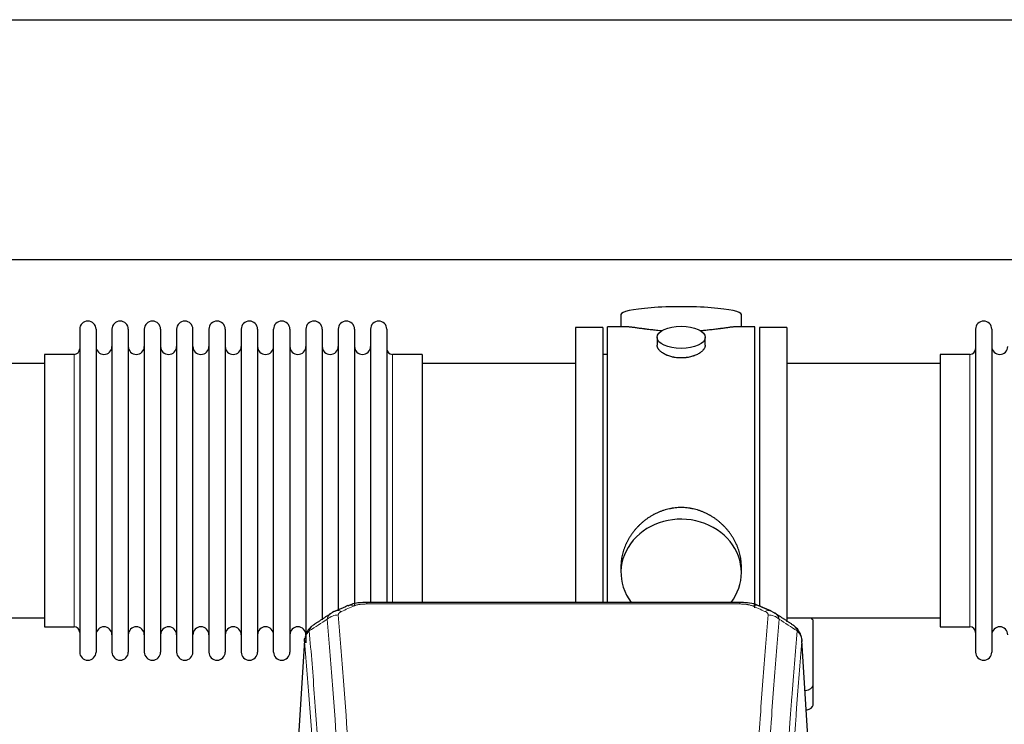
# Model space of a CAD drawing. Header units: inches. Extents: x 0 to 23760, y -13 to 16800.
# Tile 259 of 266: x 20204 to 20819, y 14304 to 14744. Entities that reach past the tile are written whole.
import ezdxf

# ---------------------------------------------------------------- set-up
doc = ezdxf.new("R2010")
doc.units = ezdxf.units.IN
doc.layers.add('1', color=7, linetype='Continuous', true_color=0xffffff)

msp = doc.modelspace()

# ---------------------------------------------------------------- linework, layer by layer
at = {"layer": '1', "color": 2, "linetype": 'Continuous', "lineweight": 25}
for p, q in [((17126.356, 14744.332), (21268.123, 14744.332)), ((17194.155, 14594.332), (21268.123, 14594.332)), ((20579.483, 14559.99), (20579.483, 14552.37)), ((20654.763, 14552.37), (20654.763, 14559.99)), ((20241.123, 14550.84), (20241.123, 14349.04)), ((20251.323, 14550.84), (20251.323, 14349.04)), ((20261.323, 14550.84), (20261.323, 14349.04)), ((20271.523, 14550.84), (20271.523, 14349.04)), ((20281.523, 14550.84), (20281.523, 14349.04)), ((20291.723, 14550.84), (20291.723, 14349.04)), ((20301.723, 14550.84), (20301.723, 14349.04)), ((20311.923, 14349.04), (20311.923, 14550.84)), ((20321.923, 14550.84), (20321.923, 14349.04)), ((20332.123, 14550.84), (20332.123, 14349.04)), ((20342.123, 14550.84), (20342.123, 14496.53)), ((20352.323, 14550.84), (20352.323, 14496.53)), ((20362.323, 14496.53), (20362.323, 14550.84)), ((20372.523, 14550.84), (20372.523, 14496.53)), ((20382.523, 14550.84), (20382.523, 14496.53)), ((20392.723, 14550.84), (20392.723, 14496.53)), ((20402.723, 14550.84), (20402.723, 14496.53)), ((20412.923, 14550.84), (20412.923, 14496.53)), ((20422.923, 14550.84), (20422.923, 14496.53)), ((20433.123, 14550.84), (20433.123, 14496.53)), ((20551.123, 14551.94), (20551.123, 14449.94)), ((20568.123, 14551.94), (20551.123, 14551.94)), ((20568.123, 14551.94), (20568.123, 14449.94)), ((20571.123, 14449.94), (20571.123, 14552.37)), ((20582.47, 14552.37), (20571.123, 14552.37)), ((20663.123, 14552.37), (20651.827, 14552.37)), ((20663.123, 14449.94), (20663.123, 14552.37)), ((20666.123, 14551.94), (20666.123, 14378.021)), ((20683.123, 14551.94), (20666.123, 14551.94)), ((20683.123, 14551.94), (20683.123, 14367.923)), ((20801.123, 14550.84), (20801.123, 14349.04)), ((20811.323, 14550.84), (20811.323, 14349.04)), ((20602.075, 14545.737), (20602.075, 14540.772)), ((20632.171, 14540.794), (20632.171, 14545.737)), ((20219.123, 14535.09), (20219.123, 14364.79)), ((20237.623, 14535.09), (20219.123, 14535.09)), ((20455.123, 14535.09), (20436.623, 14535.09)), ((20455.123, 14535.09), (20455.123, 14489.258)), ((20571.123, 14534.94), (20568.123, 14534.94)), ((20779.123, 14535.09), (20779.123, 14364.79)), ((20797.623, 14535.09), (20779.123, 14535.09)), ((20219.123, 14529.44), (20123.123, 14529.44)), ((20551.123, 14529.44), (20455.123, 14529.44)), ((20779.123, 14529.44), (20683.123, 14529.44)), ((20342.123, 14496.53), (20342.123, 14349.04)), ((20352.323, 14496.53), (20352.323, 14349.04)), ((20362.323, 14349.04), (20362.323, 14496.53)), ((20372.523, 14496.53), (20372.523, 14349.04)), ((20382.523, 14496.53), (20382.523, 14354.71)), ((20392.723, 14496.53), (20392.723, 14369.215)), ((20402.723, 14496.53), (20402.723, 14374.707)), ((20412.923, 14496.53), (20412.923, 14378.194)), ((20422.923, 14496.53), (20422.923, 14380.021)), ((20433.123, 14496.53), (20433.123, 14380.021)), ((20455.123, 14489.258), (20455.123, 14380.02)), ((20551.123, 14449.94), (20551.123, 14380.021)), ((20568.123, 14449.94), (20568.123, 14380.021)), ((20571.123, 14380.02), (20571.123, 14449.94)), ((20663.123, 14376.733), (20663.123, 14449.94)), ((20579.483, 14402.711), (20579.483, 14398.686)), ((20654.763, 14398.686), (20654.763, 14402.709)), ((20653.709, 14380.025), (20420.537, 14380.025)), ((20123.123, 14370.44), (20219.123, 14370.44)), ((20683.123, 14370.44), (20779.123, 14370.44)), ((20699.623, 14328.34), (20699.623, 14368.414)), ((20219.123, 14364.79), (20237.623, 14364.79)), ((20779.123, 14364.79), (20797.623, 14364.79)), ((20381.605, 14356.228), (20376.355, 14269.592)), ((20697.891, 14269.592), (20692.641, 14356.229)), ((20699.623, 14315.922), (20699.623, 14328.34))]:
    msp.add_line(p, q, dxfattribs=at)
at = {"layer": '1', "color": 110, "linetype": 'Continuous', "lineweight": 13}
for p, q in [((20237.623, 14535.09), (20237.623, 14364.79)), ((20436.623, 14535.09), (20436.623, 14489.258)), ((20797.623, 14535.09), (20797.623, 14364.79)), ((20436.623, 14489.258), (20436.623, 14380.02)), ((20420.537, 14380.025), (20420.537, 14379.072)), ((20653.709, 14379.072), (20420.537, 14379.072)), ((20653.709, 14380.023), (20653.709, 14379.072)), ((20381.607, 14355.606), (20376.359, 14269.016)), ((20697.887, 14269.016), (20692.639, 14355.606))]:
    msp.add_line(p, q, dxfattribs=at)
at = {"layer": '1', "color": 2, "linetype": 'Continuous', "lineweight": 25}
for centre, radius, start, end in [((20246.223, 14550.84), 5.1, 0, 180), ((20266.423, 14550.84), 5.1, 0, 180), ((20286.623, 14550.84), 5.1, 0, 180), ((20306.823, 14550.84), 5.1, 0, 180), ((20327.023, 14550.84), 5.1, 0, 180), ((20347.223, 14550.84), 5.1, 0, 180), ((20367.423, 14550.84), 5.1, 0, 180), ((20387.623, 14550.84), 5.1, 0, 180), ((20407.823, 14550.84), 5.1, 0, 180), ((20428.023, 14550.84), 5.1, 0, 180), ((20806.223, 14550.84), 5.1, 0, 180), ((20237.623, 14538.59), 3.5, 270, 0), ((20256.323, 14540.09), 5, 180, 0), ((20276.523, 14540.09), 5, 180, 0), ((20296.723, 14540.09), 5, 180, 0), ((20316.923, 14540.09), 5, 180, 0), ((20337.123, 14540.09), 5, 180, 0), ((20357.323, 14540.09), 5, 180, 0), ((20377.523, 14540.09), 5, 180, 0), ((20397.723, 14540.09), 5, 180, 0), ((20417.923, 14540.09), 5, 180, 0), ((20436.623, 14538.59), 3.5, 180, 270), ((20797.623, 14538.59), 3.5, 270, 0), ((20816.323, 14540.09), 5, 180, 0), ((20237.623, 14361.29), 3.5, 0, 90), ((20256.323, 14359.79), 5, 0, 180), ((20276.523, 14359.79), 5, 0, 180), ((20296.723, 14359.79), 5, 0, 180), ((20316.923, 14359.79), 5, 0, 180), ((20337.123, 14359.79), 5, 0, 180), ((20357.323, 14359.79), 5, 0, 180), ((20377.523, 14359.79), 5, 0, 180), ((20797.623, 14361.29), 3.5, 0, 90), ((20816.323, 14359.79), 5, 0, 180), ((20246.223, 14349.04), 5.1, 180, 0), ((20266.423, 14349.04), 5.1, 180, 0), ((20286.623, 14349.04), 5.1, 180, 0), ((20306.823, 14349.04), 5.1, 180, 0), ((20327.023, 14349.04), 5.1, 180, 0), ((20347.223, 14349.04), 5.1, 180, 0), ((20367.423, 14349.04), 5.1, 180, 0), ((20806.223, 14349.04), 5.1, 180, 0)]:
    msp.add_arc(centre, radius, start, end, dxfattribs=at)
for centre, major_axis, ratio, start_param, end_param in [((20617.123, 14559.99), (37.64, 0), 0.1305262, 0, 3.1415927), ((20617.123, 14398.686), (37.64, 0), 0.8870108, 0, 3.7346664), ((20617.123, 14398.686), (37.64, 0), 0.8870108, 5.6900133, 6.2831853), ((20669.476, 14365.405), (3.975, 9.176), 0.6408251, 6.1305215, 6.2828467), ((20691.623, 14368.414), (-8, 0), 0.4617486, 3.1415927, 3.722063), ((20691.623, 14328.34), (-8, 0), 0.4617486, 1.9439586, 3.1415927), ((20691.623, 14315.922), (-8, 0), 0.4617486, 2.0459273, 3.1415927)]:
    msp.add_ellipse(centre, major_axis=major_axis, ratio=ratio, start_param=start_param, end_param=end_param, dxfattribs=at)
msp.add_ellipse((20617.123, 14545.737), major_axis=(15.048, 0), ratio=0.4617486, dxfattribs=at)
at = {"layer": '1', "color": 110, "linetype": 'Continuous', "lineweight": 13}
for centre, major_axis, ratio, start_param, end_param in [((20412.778, 14368.862), (3.953, -9.186), 0.6419268, 2.5510147, 3.1418997), ((20661.468, 14368.862), (-3.953, -9.186), 0.6419268, 3.1410059, 3.7321706), ((20402.798, 14363.212), (-9.964, -0.842), 0.9013977, 4.6363308, 5.3961502), ((20404.77, 14365.405), (3.975, -9.176), 0.6408251, 2.5472213, 3.141301), ((20669.476, 14365.405), (3.975, 9.176), 0.6408251, 6.2828467, 6.8775566), ((20671.449, 14363.212), (-9.964, 0.842), 0.9013977, 4.0286278, 4.7884472)]:
    msp.add_ellipse(centre, major_axis=major_axis, ratio=ratio, start_param=start_param, end_param=end_param, dxfattribs=at)
at = {"layer": '1', "color": 2, "linetype": 'Continuous', "lineweight": 25}
for points, knots in [([(20605.251, 14549.781), (20605.249, 14549.781), (20605.246, 14549.782), (20605.17, 14549.788), (20605.096, 14549.794), (20604.949, 14549.805), (20604.728, 14549.823), (20603.923, 14549.89), (20602.627, 14550.007), (20600.945, 14550.174), (20599.308, 14550.351), (20597.715, 14550.536), (20596.165, 14550.727), (20595.161, 14550.855), (20594.543, 14550.936), (20594.42, 14550.952), (20594.175, 14550.984), (20593.81, 14551.032), (20593.451, 14551.08), (20592.742, 14551.175), (20591.818, 14551.301), (20590.496, 14551.481), (20589.238, 14551.652), (20588.044, 14551.811), (20587.29, 14551.908), (20586.741, 14551.976), (20586.471, 14552.009), (20586.206, 14552.04), (20586.031, 14552.061), (20585.945, 14552.071), (20585.515, 14552.12), (20584.855, 14552.191), (20583.947, 14552.276), (20583.119, 14552.335), (20582.482, 14552.363), (20582.126, 14552.369), (20582.004, 14552.37)], [0, 0, 0, 0, 0.0002215, 0.0002215, 0.0071429, 0.0071429, 0.0140642, 0.027907, 0.083278, 0.1386489, 0.1940199, 0.2493909, 0.3047619, 0.3601329, 0.3601329, 0.3739756, 0.3739756, 0.3878184, 0.4155039, 0.4155039, 0.4708749, 0.5262458, 0.5816168, 0.6369878, 0.6923588, 0.6923588, 0.7200443, 0.733887, 0.733887, 0.7477298, 0.7477298, 0.8031008, 0.8584718, 0.9138427, 0.9692137, 1, 1, 1, 1]), ([(20652.248, 14552.37), (20652.123, 14552.369), (20651.766, 14552.363), (20651.125, 14552.335), (20650.293, 14552.275), (20649.682, 14552.218), (20649.283, 14552.178), (20649.203, 14552.17), (20649.04, 14552.153), (20648.794, 14552.126), (20648.541, 14552.098), (20648.027, 14552.039), (20647.32, 14551.954), (20646.192, 14551.81), (20644.997, 14551.651), (20643.736, 14551.479), (20642.85, 14551.358), (20642.169, 14551.265), (20641.824, 14551.219), (20641.472, 14551.171), (20641.236, 14551.139), (20641.118, 14551.124), (20640.523, 14551.044), (20639.556, 14550.916), (20638.059, 14550.724), (20636.515, 14550.534), (20634.924, 14550.35), (20633.286, 14550.173), (20632.162, 14550.061), (20631.306, 14549.98), (20630.875, 14549.94), (20630.439, 14549.902), (20630.221, 14549.883), (20630.148, 14549.876), (20630.002, 14549.864), (20629.715, 14549.84), (20629.427, 14549.816), (20629.212, 14549.799)], [0, 0, 0, 0, 0.0313476, 0.0871263, 0.142905, 0.1986836, 0.1986836, 0.2126283, 0.2126283, 0.226573, 0.2544623, 0.2544623, 0.310241, 0.3660196, 0.4217983, 0.477577, 0.5333556, 0.5333556, 0.561245, 0.5751896, 0.5751896, 0.5891343, 0.5891343, 0.644913, 0.7006917, 0.7564703, 0.812249, 0.8680277, 0.9238063, 0.9238063, 0.9516957, 0.9656403, 0.9656403, 0.9726127, 0.9726127, 0.979585, 1, 1, 1, 1]), ([(20617.123, 14532.862), (20616.625, 14532.862), (20616.132, 14532.877), (20615.153, 14532.934), (20614.668, 14532.977), (20613.705, 14533.09), (20613.228, 14533.161), (20612.637, 14533.266), (20612.46, 14533.299), (20612.283, 14533.334), (20612.166, 14533.357), (20612.107, 14533.37), (20611.815, 14533.431), (20611.584, 14533.483), (20610.901, 14533.648), (20610.458, 14533.77), (20609.594, 14534.037), (20609.173, 14534.182), (20608.56, 14534.416), (20608.359, 14534.497), (20608.061, 14534.622), (20607.963, 14534.664), (20607.816, 14534.729), (20607.768, 14534.751), (20607.671, 14534.794), (20607.238, 14534.992), (20606.828, 14535.2), (20606.135, 14535.584), (20605.806, 14535.784), (20605.184, 14536.196), (20604.891, 14536.409), (20604.547, 14536.684), (20604.48, 14536.739), (20604.347, 14536.851), (20604.282, 14536.907), (20604.091, 14537.075), (20603.969, 14537.188), (20603.621, 14537.529), (20603.412, 14537.758), (20603.036, 14538.221), (20602.87, 14538.455), (20602.655, 14538.808), (20602.589, 14538.926), (20602.514, 14539.075), (20602.499, 14539.104), (20602.47, 14539.164), (20602.456, 14539.194), (20602.415, 14539.283), (20602.39, 14539.342), (20602.269, 14539.638), (20602.196, 14539.872), (20602.1, 14540.336), (20602.076, 14540.565), (20602.075, 14540.796), (20602.075, 14540.799), (20602.075, 14540.802)], [0, 0, 0, 0, 0.0624454, 0.0624454, 0.1248907, 0.1248907, 0.1873361, 0.1873361, 0.2029474, 0.2107531, 0.2107531, 0.2185588, 0.2185588, 0.2497814, 0.2497814, 0.3122268, 0.3122268, 0.3746722, 0.3746722, 0.4058948, 0.4058948, 0.4215062, 0.4215062, 0.4293119, 0.4293119, 0.4371175, 0.4995629, 0.4995629, 0.5620082, 0.5620082, 0.6244536, 0.6244536, 0.6400649, 0.6400649, 0.6556763, 0.6556763, 0.686899, 0.686899, 0.7493443, 0.7493443, 0.8117897, 0.8117897, 0.8430124, 0.8430124, 0.850818, 0.850818, 0.8586237, 0.8586237, 0.874235, 0.874235, 0.9366804, 0.9366804, 0.9991258, 0.9991258, 1, 1, 1, 1]), ([(20632.171, 14540.798), (20632.171, 14540.57), (20632.147, 14540.34), (20632.051, 14539.877), (20631.98, 14539.644), (20631.789, 14539.175), (20631.67, 14538.939), (20631.491, 14538.644), (20631.454, 14538.585), (20631.395, 14538.496), (20631.375, 14538.466), (20631.335, 14538.407), (20631.233, 14538.259), (20631.121, 14538.112), (20630.839, 14537.763), (20630.629, 14537.533), (20630.168, 14537.081), (20629.916, 14536.858), (20629.507, 14536.53), (20629.365, 14536.422), (20629.144, 14536.261), (20629.07, 14536.208), (20628.917, 14536.102), (20628.84, 14536.049), (20628.448, 14535.789), (20628.118, 14535.588), (20627.426, 14535.204), (20627.063, 14535.02), (20626.306, 14534.669), (20625.912, 14534.503), (20625.449, 14534.326), (20625.397, 14534.306), (20625.294, 14534.267), (20625.241, 14534.248), (20625.084, 14534.191), (20624.768, 14534.079), (20624.447, 14533.974), (20623.797, 14533.773), (20623.354, 14533.651), (20622.449, 14533.431), (20621.988, 14533.334), (20621.28, 14533.207), (20621.042, 14533.168), (20620.681, 14533.114), (20620.56, 14533.097), (20620.318, 14533.065), (20620.196, 14533.05), (20619.589, 14532.978), (20619.1, 14532.935), (20618.116, 14532.877), (20617.621, 14532.862), (20617.123, 14532.862)], [0, 0, 0, 0, 0.0621483, 0.0621483, 0.1246718, 0.1246718, 0.1871952, 0.1871952, 0.2028261, 0.2028261, 0.2106415, 0.2106415, 0.2184569, 0.2497186, 0.2497186, 0.3122421, 0.3122421, 0.3747655, 0.3747655, 0.4060273, 0.4060273, 0.4216581, 0.4216581, 0.437289, 0.437289, 0.4998124, 0.4998124, 0.5623359, 0.5623359, 0.6248593, 0.6248593, 0.6326748, 0.6326748, 0.6404902, 0.6404902, 0.656121, 0.6873828, 0.6873828, 0.7499062, 0.7499062, 0.8124297, 0.8124297, 0.8436914, 0.8436914, 0.8593222, 0.8593222, 0.8749531, 0.8749531, 0.9374766, 0.9374766, 1, 1, 1, 1]), ([(20654.763, 14402.673), (20654.762, 14403.206), (20654.747, 14403.742), (20654.703, 14404.561), (20654.679, 14404.911), (20654.649, 14405.262), (20654.636, 14405.403), (20654.63, 14405.474), (20654.609, 14405.685), (20654.537, 14406.389), (20654.364, 14407.652), (20654.043, 14409.329), (20653.635, 14410.999), (20653.139, 14412.66), (20652.555, 14414.314), (20652.107, 14415.41), (20651.809, 14416.093), (20651.748, 14416.23), (20651.625, 14416.502), (20651.438, 14416.909), (20651.244, 14417.313), (20650.846, 14418.117), (20650.29, 14419.175), (20649.382, 14420.727), (20648.399, 14422.242), (20647.342, 14423.719), (20646.588, 14424.678), (20646.003, 14425.388), (20645.805, 14425.623), (20645.503, 14425.973), (20645.402, 14426.089), (20645.198, 14426.32), (20644.684, 14426.895), (20643.733, 14427.901), (20642.409, 14429.179), (20641.028, 14430.396), (20639.59, 14431.55), (20638.095, 14432.64), (20637.06, 14433.323), (20636.269, 14433.819), (20636.003, 14433.981), (20635.667, 14434.18), (20635.599, 14434.22), (20635.464, 14434.299), (20635.262, 14434.417), (20634.516, 14434.841), (20633.281, 14435.495), (20631.601, 14436.282), (20629.888, 14436.983), (20628.142, 14437.599), (20626.363, 14438.127), (20625.153, 14438.42), (20624.238, 14438.616), (20623.931, 14438.677), (20623.546, 14438.749), (20623.468, 14438.764), (20623.314, 14438.791), (20623.082, 14438.832), (20622.233, 14438.974), (20620.844, 14439.158), (20618.991, 14439.305), (20617.137, 14439.355), (20615.283, 14439.307), (20613.428, 14439.161), (20612.191, 14438.998), (20611.418, 14438.874), (20611.263, 14438.849), (20610.954, 14438.795), (20610.491, 14438.712), (20610.031, 14438.62), (20609.116, 14438.425), (20607.907, 14438.133), (20606.124, 14437.606), (20604.373, 14436.989), (20602.653, 14436.285), (20601.527, 14435.758), (20600.69, 14435.34), (20600.412, 14435.198), (20600.067, 14435.015), (20599.929, 14434.941), (20599.654, 14434.792), (20598.903, 14434.377), (20597.7, 14433.663), (20596.152, 14432.641), (20594.659, 14431.552), (20593.219, 14430.396), (20591.833, 14429.175), (20590.944, 14428.317), (20590.455, 14427.822), (20590.4, 14427.767), (20590.292, 14427.656), (20590.238, 14427.6), (20590.077, 14427.433), (20589.757, 14427.098), (20589.444, 14426.759), (20588.826, 14426.075), (20588.028, 14425.149), (20586.902, 14423.717), (20585.849, 14422.244), (20584.866, 14420.731), (20583.956, 14419.177), (20583.399, 14418.114), (20583.066, 14417.441), (20583, 14417.306), (20582.87, 14417.036), (20582.678, 14416.63), (20582.494, 14416.223), (20582.138, 14415.408), (20581.692, 14414.317), (20581.11, 14412.669), (20580.615, 14411.012), (20580.206, 14409.345), (20579.885, 14407.668), (20579.73, 14406.544), (20579.653, 14405.839), (20579.638, 14405.698), (20579.611, 14405.416), (20579.573, 14404.995), (20579.545, 14404.575), (20579.499, 14403.75), (20579.484, 14403.208), (20579.483, 14402.668)], [0, 0, 0, 0, 0.0151373, 0.0151373, 0.0229562, 0.0249109, 0.0249109, 0.0268656, 0.0268656, 0.030775, 0.0464127, 0.0620504, 0.0776881, 0.0933258, 0.1089635, 0.1246012, 0.1246012, 0.1285107, 0.1285107, 0.1324201, 0.1402389, 0.1402389, 0.1558766, 0.1715144, 0.1871521, 0.2027898, 0.2184275, 0.2184275, 0.2262463, 0.2262463, 0.2301558, 0.2301558, 0.2340652, 0.2497029, 0.2653406, 0.2809783, 0.296616, 0.3122537, 0.3278914, 0.3278914, 0.3357103, 0.3357103, 0.337665, 0.337665, 0.3396197, 0.3435291, 0.3591668, 0.3748045, 0.3904422, 0.4060799, 0.4217176, 0.4373554, 0.4373554, 0.4451742, 0.4451742, 0.4471289, 0.4471289, 0.4490836, 0.4529931, 0.4686308, 0.4842685, 0.4999062, 0.5155439, 0.5311816, 0.5468193, 0.5468193, 0.5507287, 0.5507287, 0.5546381, 0.562457, 0.562457, 0.5780947, 0.5937324, 0.6093701, 0.6250078, 0.6406455, 0.6406455, 0.6484644, 0.6484644, 0.6504191, 0.6523738, 0.6562832, 0.6719209, 0.6875586, 0.7031963, 0.7188341, 0.7344718, 0.7501095, 0.7501095, 0.7520642, 0.7520642, 0.7540189, 0.7540189, 0.7579283, 0.7657472, 0.7657472, 0.7813849, 0.7970226, 0.8126603, 0.828298, 0.8439357, 0.8595734, 0.8595734, 0.8634828, 0.8634828, 0.8673923, 0.8752111, 0.8752111, 0.8908488, 0.9064865, 0.9221242, 0.9377619, 0.9533996, 0.9690373, 0.9690373, 0.9729468, 0.9729468, 0.9768562, 0.984675, 0.984675, 1, 1, 1, 1]), ([(20421.836, 14380.008), (20420.61, 14380.049), (20417.267, 14379.973), (20412.723, 14379.577), (20409.876, 14378.326), (20408.917, 14377.809)], [0, 0, 0, 0, 0.2687142, 0.745195, 1, 1, 1, 1]), ([(20665.366, 14377.936), (20664.858, 14378.205), (20662.766, 14379.188), (20658.798, 14379.836), (20655.363, 14379.984), (20653.706, 14379.907)], [0, 0, 0, 0, 0.1493816, 0.6028795, 1, 1, 1, 1]), ([(20674.299, 14374.087), (20674.589, 14373.972), (20674.866, 14373.847), (20675.195, 14373.678), (20675.26, 14373.644), (20675.388, 14373.574), (20675.451, 14373.539), (20675.638, 14373.431), (20675.758, 14373.356), (20675.878, 14373.277), (20675.881, 14373.275), (20675.885, 14373.273)], [0, 0, 0, 0, 0.496586, 0.496586, 0.6207325, 0.6207325, 0.744879, 0.744879, 0.9931719, 0.9931719, 1, 1, 1, 1]), ([(20692.557, 14356.889), (20692.445, 14357.839), (20692.002, 14359.678), (20690.71, 14362.293), (20689.028, 14364.391), (20687.738, 14365.434), (20687.116, 14365.854)], [0, 0, 0, 0, 0.2790385, 0.5536712, 0.8024065, 1, 1, 1, 1]), ([(20386.549, 14365.416), (20386.028, 14365.043), (20384.971, 14364.134), (20383.607, 14362.351), (20382.554, 14360.196), (20382.138, 14358.67), (20382.003, 14357.896)], [0, 0, 0, 0, 0.2123708, 0.4683651, 0.7393635, 1, 1, 1, 1]), ([(20381.607, 14355.606), (20381.606, 14355.618), (20381.605, 14355.641), (20381.603, 14355.676), (20381.602, 14355.711), (20381.6, 14355.746), (20381.599, 14355.781), (20381.598, 14355.816), (20381.597, 14355.851), (20381.597, 14355.886), (20381.597, 14355.921), (20381.597, 14355.956), (20381.597, 14355.99), (20381.598, 14356.025), (20381.598, 14356.059), (20381.599, 14356.094), (20381.601, 14356.128), (20381.602, 14356.163), (20381.604, 14356.197), (20381.606, 14356.231), (20381.608, 14356.266), (20381.61, 14356.3), (20381.613, 14356.334), (20381.616, 14356.368), (20381.619, 14356.402), (20381.622, 14356.436), (20381.625, 14356.47), (20381.629, 14356.504), (20381.633, 14356.537), (20381.637, 14356.571), (20381.642, 14356.605), (20381.647, 14356.638), (20381.651, 14356.672), (20381.657, 14356.705), (20381.662, 14356.738), (20381.668, 14356.772), (20381.673, 14356.805), (20381.679, 14356.838), (20381.686, 14356.871), (20381.692, 14356.904), (20381.699, 14356.937), (20381.706, 14356.97), (20381.713, 14357.003), (20381.72, 14357.036), (20381.728, 14357.068), (20381.736, 14357.101), (20381.744, 14357.134), (20381.752, 14357.166), (20381.76, 14357.199), (20381.769, 14357.231), (20381.778, 14357.263), (20381.787, 14357.295), (20381.797, 14357.328), (20381.806, 14357.36), (20381.816, 14357.392), (20381.826, 14357.424), (20381.836, 14357.455), (20381.847, 14357.487), (20381.857, 14357.519), (20381.868, 14357.551), (20381.879, 14357.582), (20381.891, 14357.614), (20381.902, 14357.645), (20381.914, 14357.677), (20381.924, 14357.703), (20381.93, 14357.718), (20381.932, 14357.724)], [0, 0, 0, 0, 0.0160287, 0.0320483, 0.0480589, 0.0640604, 0.080053, 0.0960364, 0.1120109, 0.1279763, 0.1439327, 0.1598801, 0.1758184, 0.1917478, 0.2076681, 0.2235794, 0.2394817, 0.255375, 0.2712593, 0.2871346, 0.3030009, 0.3188582, 0.3347065, 0.3505458, 0.3663762, 0.3821975, 0.3980099, 0.4138133, 0.4296077, 0.4453931, 0.4611696, 0.4769371, 0.4926957, 0.5084453, 0.5241859, 0.5399176, 0.5556403, 0.5713541, 0.5870589, 0.6027548, 0.6184418, 0.6341198, 0.6497889, 0.6654491, 0.6811003, 0.6967426, 0.712376, 0.7280004, 0.743616, 0.7592226, 0.7748203, 0.7904091, 0.8059891, 0.8215601, 0.8371222, 0.8526754, 0.8682197, 0.8837552, 0.8992817, 0.9147994, 0.9303082, 0.9458081, 0.9612991, 0.9767813, 0.9922546, 1, 1, 1, 1]), ([(20692.556, 14356.896), (20692.567, 14356.839), (20692.622, 14356.531), (20692.65, 14356.194), (20692.649, 14355.888), (20692.648, 14355.818), (20692.646, 14355.748), (20692.643, 14355.677), (20692.64, 14355.63), (20692.639, 14355.606)], [0, 0, 0, 0, 0.135601, 0.730798, 0.7844814, 0.8382432, 0.8920836, 0.9460025, 1, 1, 1, 1])]:
    msp.add_open_spline(points, degree=3, knots=knots, dxfattribs=at)
at = {"layer": '1', "color": 110, "linetype": 'Continuous', "lineweight": 13}
for points, knots in [([(20412.778, 14377.905), (20412.904, 14377.959), (20413.034, 14378.011), (20413.235, 14378.086), (20413.303, 14378.111), (20413.441, 14378.159), (20413.511, 14378.182), (20413.863, 14378.297), (20414.158, 14378.379), (20414.768, 14378.53), (20415.084, 14378.597), (20415.491, 14378.672), (20415.574, 14378.687), (20415.738, 14378.715), (20415.821, 14378.729), (20416.069, 14378.769), (20416.235, 14378.793), (20416.737, 14378.861), (20417.074, 14378.9), (20417.753, 14378.964), (20418.096, 14378.991), (20418.785, 14379.032), (20419.133, 14379.047), (20419.832, 14379.067), (20420.183, 14379.072), (20420.537, 14379.072)], [0, 0, 0, 0, 0.0625, 0.0625, 0.09375, 0.09375, 0.125, 0.125, 0.25, 0.25, 0.375, 0.375, 0.40625, 0.40625, 0.4375, 0.4375, 0.5, 0.5, 0.625, 0.625, 0.75, 0.75, 0.875, 0.875, 1, 1, 1, 1]), ([(20653.709, 14379.072), (20654.063, 14379.072), (20654.416, 14379.067), (20654.857, 14379.054), (20654.945, 14379.052), (20655.122, 14379.045), (20655.21, 14379.042), (20655.473, 14379.03), (20655.648, 14379.021), (20656.17, 14378.989), (20656.515, 14378.963), (20657.197, 14378.897), (20657.535, 14378.858), (20658.203, 14378.767), (20658.532, 14378.714), (20658.898, 14378.646), (20658.939, 14378.638), (20659.019, 14378.623), (20659.14, 14378.599), (20659.418, 14378.541), (20659.649, 14378.488), (20660.104, 14378.375), (20660.395, 14378.293), (20660.952, 14378.112), (20661.217, 14378.013), (20661.468, 14377.905)], [0, 0, 0, 0, 0.125, 0.125, 0.15625, 0.15625, 0.1875, 0.1875, 0.25, 0.25, 0.375, 0.375, 0.5, 0.5, 0.625, 0.625, 0.640625, 0.640625, 0.65625, 0.6875, 0.75, 0.75, 0.875, 0.875, 1, 1, 1, 1]), ([(20395.914, 14369.642), (20395.951, 14369.887), (20396.004, 14370.125), (20396.092, 14370.416), (20396.111, 14370.474), (20396.15, 14370.589), (20396.171, 14370.646), (20396.237, 14370.816), (20396.285, 14370.927), (20396.441, 14371.255), (20396.683, 14371.677), (20396.991, 14372.069), (20397.247, 14372.351), (20397.359, 14372.466), (20397.477, 14372.578), (20397.525, 14372.623), (20397.549, 14372.645), (20397.623, 14372.711), (20397.673, 14372.755), (20397.927, 14372.969), (20398.145, 14373.131), (20398.387, 14373.29), (20398.395, 14373.295), (20398.404, 14373.301)], [0, 0, 0, 0, 0.1656246, 0.1656246, 0.2070308, 0.2070308, 0.2484369, 0.2484369, 0.3312492, 0.3312492, 0.4968738, 0.6624984, 0.6624984, 0.7453108, 0.7660138, 0.7660138, 0.7867169, 0.7867169, 0.8281231, 0.8281231, 0.9937477, 0.9937477, 1, 1, 1, 1]), ([(20402.798, 14372.232), (20402.789, 14372.334), (20402.791, 14372.436), (20402.809, 14372.563), (20402.813, 14372.589), (20402.822, 14372.639), (20402.828, 14372.665), (20402.847, 14372.741), (20402.863, 14372.791), (20402.918, 14372.941), (20402.966, 14373.04), (20403.087, 14373.234), (20403.159, 14373.33), (20403.285, 14373.472), (20403.33, 14373.518), (20403.402, 14373.588), (20403.427, 14373.611), (20403.478, 14373.657), (20403.505, 14373.68), (20403.639, 14373.793), (20403.757, 14373.88), (20404.013, 14374.048), (20404.151, 14374.129), (20404.446, 14374.286), (20404.603, 14374.361), (20404.77, 14374.433)], [0, 0, 0, 0, 0.125, 0.125, 0.15625, 0.15625, 0.1875, 0.1875, 0.25, 0.25, 0.375, 0.375, 0.5, 0.5, 0.5625, 0.5625, 0.59375, 0.59375, 0.625, 0.625, 0.75, 0.75, 0.875, 0.875, 1, 1, 1, 1]), ([(20402.798, 14372.232), (20403.355, 14365.612), (20404.456, 14352.122), (20406.063, 14331.137), (20407.106, 14316.648), (20407.876, 14305.593), (20408.259, 14300.019), (20408.637, 14294.375), (20408.889, 14290.596), (20409.014, 14288.699), (20409.637, 14279.175), (20410.128, 14271.433), (20410.854, 14259.638), (20411.094, 14255.676), (20411.569, 14247.694), (20411.805, 14243.672), (20412.508, 14231.52), (20413.428, 14215.077), (20414.318, 14198.159), (20414.756, 14189.58)], [0, 0, 0, 0, 0.125, 0.25, 0.375, 0.375, 0.4375, 0.46875, 0.46875, 0.5, 0.5, 0.625, 0.625, 0.6875, 0.6875, 0.75, 0.75, 0.875, 1, 1, 1, 1]), ([(20659.49, 14189.58), (20659.928, 14198.159), (20660.818, 14215.077), (20661.739, 14231.52), (20662.441, 14243.672), (20662.677, 14247.694), (20663.153, 14255.676), (20663.392, 14259.638), (20664.118, 14271.433), (20664.609, 14279.175), (20665.233, 14288.699), (20665.358, 14290.596), (20665.609, 14294.375), (20665.987, 14300.019), (20666.37, 14305.593), (20667.141, 14316.648), (20668.183, 14331.137), (20669.79, 14352.122), (20670.891, 14365.612), (20671.449, 14372.232)], [0, 0, 0, 0, 0.125, 0.25, 0.25, 0.3125, 0.3125, 0.375, 0.375, 0.5, 0.5, 0.53125, 0.53125, 0.5625, 0.625, 0.625, 0.75, 0.875, 1, 1, 1, 1]), ([(20669.476, 14374.433), (20669.643, 14374.361), (20669.801, 14374.285), (20669.987, 14374.187), (20670.024, 14374.167), (20670.096, 14374.126), (20670.131, 14374.106), (20670.236, 14374.044), (20670.303, 14374.002), (20670.495, 14373.876), (20670.73, 14373.702), (20670.92, 14373.518), (20671.046, 14373.376), (20671.085, 14373.329), (20671.14, 14373.256), (20671.157, 14373.232), (20671.191, 14373.183), (20671.207, 14373.158), (20671.282, 14373.035), (20671.33, 14372.936), (20671.403, 14372.737), (20671.428, 14372.637), (20671.455, 14372.435), (20671.457, 14372.334), (20671.449, 14372.232)], [0, 0, 0, 0, 0.125, 0.125, 0.15625, 0.15625, 0.1875, 0.1875, 0.25, 0.25, 0.375, 0.5, 0.5, 0.5625, 0.5625, 0.59375, 0.59375, 0.625, 0.625, 0.75, 0.75, 0.875, 0.875, 1, 1, 1, 1]), ([(20675.885, 14373.273), (20676.114, 14373.122), (20676.545, 14372.8), (20676.915, 14372.444), (20677.171, 14372.161), (20677.252, 14372.065), (20677.369, 14371.917), (20677.406, 14371.867), (20677.48, 14371.767), (20677.515, 14371.716), (20677.688, 14371.46), (20677.808, 14371.248), (20678.016, 14370.812), (20678.189, 14370.362), (20678.295, 14369.887), (20678.332, 14369.642)], [0, 0, 0, 0, 0.1647526, 0.331802, 0.331802, 0.4153268, 0.4153268, 0.4570892, 0.4570892, 0.4988515, 0.4988515, 0.665901, 0.665901, 0.8329505, 1, 1, 1, 1]), ([(20384.663, 14362.222), (20384.791, 14362.746), (20384.97, 14363.236), (20385.426, 14364.134), (20385.704, 14364.542), (20386.192, 14365.089), (20386.366, 14365.26), (20386.732, 14365.574), (20386.923, 14365.717), (20387.124, 14365.85)], [0, 0, 0, 0, 0.335226, 0.335226, 0.6704519, 0.6704519, 0.8380649, 0.8380649, 1, 1, 1, 1]), ([(20407.889, 14187.204), (20407.45, 14195.772), (20406.559, 14212.671), (20405.637, 14229.094), (20404.934, 14241.232), (20404.698, 14245.249), (20404.221, 14253.222), (20403.981, 14257.179), (20403.255, 14268.96), (20402.763, 14276.693), (20402.139, 14286.206), (20402.013, 14288.101), (20401.762, 14291.875), (20401.383, 14297.513), (20401, 14303.081), (20400.228, 14314.122), (20399.184, 14328.595), (20397.575, 14349.555), (20396.473, 14363.03), (20395.914, 14369.642)], [0, 0, 0, 0, 0.125, 0.25, 0.25, 0.3125, 0.3125, 0.375, 0.375, 0.5, 0.5, 0.53125, 0.53125, 0.5625, 0.625, 0.625, 0.75, 0.875, 1, 1, 1, 1]), ([(20678.332, 14369.642), (20677.774, 14363.03), (20676.672, 14349.555), (20675.062, 14328.595), (20674.018, 14314.122), (20673.247, 14303.081), (20672.863, 14297.513), (20672.485, 14291.875), (20672.233, 14288.101), (20672.108, 14286.206), (20671.483, 14276.693), (20670.991, 14268.96), (20670.265, 14257.179), (20670.025, 14253.222), (20669.549, 14245.249), (20669.312, 14241.232), (20668.609, 14229.094), (20667.687, 14212.671), (20666.796, 14195.772), (20666.358, 14187.204)], [0, 0, 0, 0, 0.125, 0.25, 0.375, 0.375, 0.4375, 0.46875, 0.46875, 0.5, 0.5, 0.625, 0.625, 0.6875, 0.6875, 0.75, 0.75, 0.875, 1, 1, 1, 1]), ([(20687.123, 14365.849), (20687.324, 14365.717), (20687.514, 14365.573), (20687.88, 14365.26), (20688.054, 14365.089), (20688.542, 14364.542), (20688.82, 14364.134), (20689.276, 14363.236), (20689.455, 14362.746), (20689.584, 14362.222)], [0, 0, 0, 0, 0.1617419, 0.1617419, 0.3293935, 0.3293935, 0.6646968, 0.6646968, 1, 1, 1, 1]), ([(20381.607, 14355.606), (20381.637, 14356.212), (20381.727, 14356.817), (20381.95, 14357.71), (20382.039, 14358.005), (20382.245, 14358.588), (20382.362, 14358.875), (20382.623, 14359.439), (20382.767, 14359.716), (20383.082, 14360.257), (20383.251, 14360.521), (20383.616, 14361.035), (20383.81, 14361.284), (20384.22, 14361.766), (20384.436, 14361.999), (20384.663, 14362.222)], [0, 0, 0, 0, 0.25, 0.25, 0.375, 0.375, 0.5, 0.5, 0.625, 0.625, 0.75, 0.75, 0.875, 0.875, 1, 1, 1, 1]), ([(20384.663, 14362.222), (20385.234, 14355.531), (20386.362, 14341.888), (20388.007, 14320.647), (20389.073, 14305.968), (20389.862, 14294.764), (20390.253, 14289.114), (20390.704, 14282.436), (20390.897, 14279.557), (20391.025, 14277.633), (20391.089, 14276.669), (20391.408, 14271.839), (20391.787, 14265.995), (20392.225, 14259.095), (20392.412, 14256.12), (20392.536, 14254.133), (20392.598, 14253.137), (20393.154, 14244.159), (20394.127, 14227.952), (20395.537, 14202.899), (20396.446, 14185.703), (20396.892, 14176.982)], [0, 0, 0, 0, 0.125, 0.25, 0.375, 0.375, 0.4375, 0.46875, 0.484375, 0.484375, 0.5, 0.5, 0.5625, 0.59375, 0.609375, 0.609375, 0.625, 0.625, 0.75, 0.875, 1, 1, 1, 1]), ([(20677.354, 14176.982), (20677.41, 14178.072), (20677.466, 14179.16), (20677.578, 14181.333), (20677.747, 14184.586), (20678.142, 14192.136), (20678.486, 14198.538), (20679.179, 14211.247), (20680.119, 14227.945), (20681.578, 14252.246), (20682.582, 14267.951), (20683.156, 14276.645), (20683.22, 14277.609), (20683.348, 14279.533), (20683.54, 14282.413), (20683.992, 14289.092), (20684.383, 14294.744), (20684.712, 14299.415), (20684.778, 14300.347), (20684.91, 14302.207), (20685.108, 14304.991), (20685.573, 14311.445), (20685.976, 14316.903), (20686.787, 14327.722), (20687.885, 14341.887), (20689.012, 14355.531), (20689.584, 14362.222)], [0, 0, 0, 0, 0.015625, 0.015625, 0.03125, 0.0625, 0.125, 0.125, 0.25, 0.375, 0.5, 0.5, 0.515625, 0.515625, 0.53125, 0.5625, 0.625, 0.625, 0.640625, 0.640625, 0.65625, 0.6875, 0.75, 0.75, 0.875, 1, 1, 1, 1]), ([(20689.584, 14362.222), (20689.81, 14361.999), (20690.026, 14361.766), (20690.437, 14361.284), (20690.631, 14361.035), (20690.995, 14360.521), (20691.165, 14360.257), (20691.479, 14359.716), (20691.623, 14359.439), (20691.885, 14358.875), (20692.002, 14358.588), (20692.208, 14358.005), (20692.297, 14357.71), (20692.519, 14356.817), (20692.609, 14356.212), (20692.639, 14355.606)], [0, 0, 0, 0, 0.125, 0.125, 0.25, 0.25, 0.375, 0.375, 0.5, 0.5, 0.625, 0.625, 0.75, 0.75, 1, 1, 1, 1]), ([(20393.802, 14170.92), (20393.358, 14179.614), (20392.452, 14196.756), (20391.045, 14221.73), (20390.075, 14237.888), (20389.52, 14246.838), (20389.458, 14247.831), (20389.335, 14249.812), (20389.149, 14252.778), (20388.712, 14259.657), (20388.333, 14265.483), (20388.015, 14270.299), (20387.952, 14271.26), (20387.824, 14273.178), (20387.632, 14276.049), (20387.182, 14282.707), (20386.792, 14288.34), (20386.006, 14299.511), (20384.942, 14314.148), (20383.301, 14335.329), (20382.177, 14348.933), (20381.607, 14355.606)], [0, 0, 0, 0, 0.125, 0.25, 0.375, 0.375, 0.390625, 0.390625, 0.40625, 0.4375, 0.5, 0.5, 0.515625, 0.515625, 0.53125, 0.5625, 0.625, 0.625, 0.75, 0.875, 1, 1, 1, 1]), ([(20692.639, 14355.606), (20692.069, 14348.933), (20690.945, 14335.327), (20689.85, 14321.203), (20689.041, 14310.415), (20688.639, 14304.972), (20688.176, 14298.537), (20687.978, 14295.761), (20687.846, 14293.906), (20687.781, 14292.977), (20687.453, 14288.32), (20687.063, 14282.684), (20686.612, 14276.025), (20686.421, 14273.154), (20686.293, 14271.235), (20686.229, 14270.274), (20685.657, 14261.606), (20684.655, 14245.949), (20683.201, 14221.723), (20681.794, 14196.755), (20680.889, 14179.614), (20680.444, 14170.92)], [0, 0, 0, 0, 0.125, 0.25, 0.25, 0.3125, 0.34375, 0.359375, 0.359375, 0.375, 0.375, 0.4375, 0.46875, 0.484375, 0.484375, 0.5, 0.5, 0.625, 0.75, 0.875, 1, 1, 1, 1])]:
    msp.add_open_spline(points, degree=3, knots=knots, dxfattribs=at)
at = {"layer": '1', "color": 2, "linetype": 'Continuous', "lineweight": 25}
for points, degree in [([(20398.405, 14373.302), (20392.775, 14369.581), (20387.153, 14365.87)], 2), ([(20400.826, 14374.509), (20399.463, 14374.205), (20398.474, 14373.275)], 2), ([(20408.825, 14378.044), (20400.795, 14374.575)], 1), ([(20673.451, 14374.58), (20669.435, 14376.323), (20665.421, 14378.041)], 2), ([(20687.093, 14365.869), (20681.479, 14369.576), (20675.856, 14373.293)], 2)]:
    msp.add_open_spline(points, degree=degree, dxfattribs=at)
at = {"layer": '1', "color": 110, "linetype": 'Continuous', "lineweight": 13}
for points in [[(20412.778, 14377.905), (20410.109, 14376.752), (20407.44, 14375.594), (20404.77, 14374.433)], [(20669.476, 14374.433), (20666.807, 14375.594), (20664.137, 14376.752), (20661.468, 14377.905)], [(20395.914, 14369.642), (20392.162, 14367.166), (20388.411, 14364.693), (20384.663, 14362.222)], [(20689.584, 14362.222), (20685.835, 14364.693), (20682.084, 14367.166), (20678.332, 14369.642)]]:
    msp.add_open_spline(points, degree=3, dxfattribs=at)

doc.saveas('drawing.dxf')
